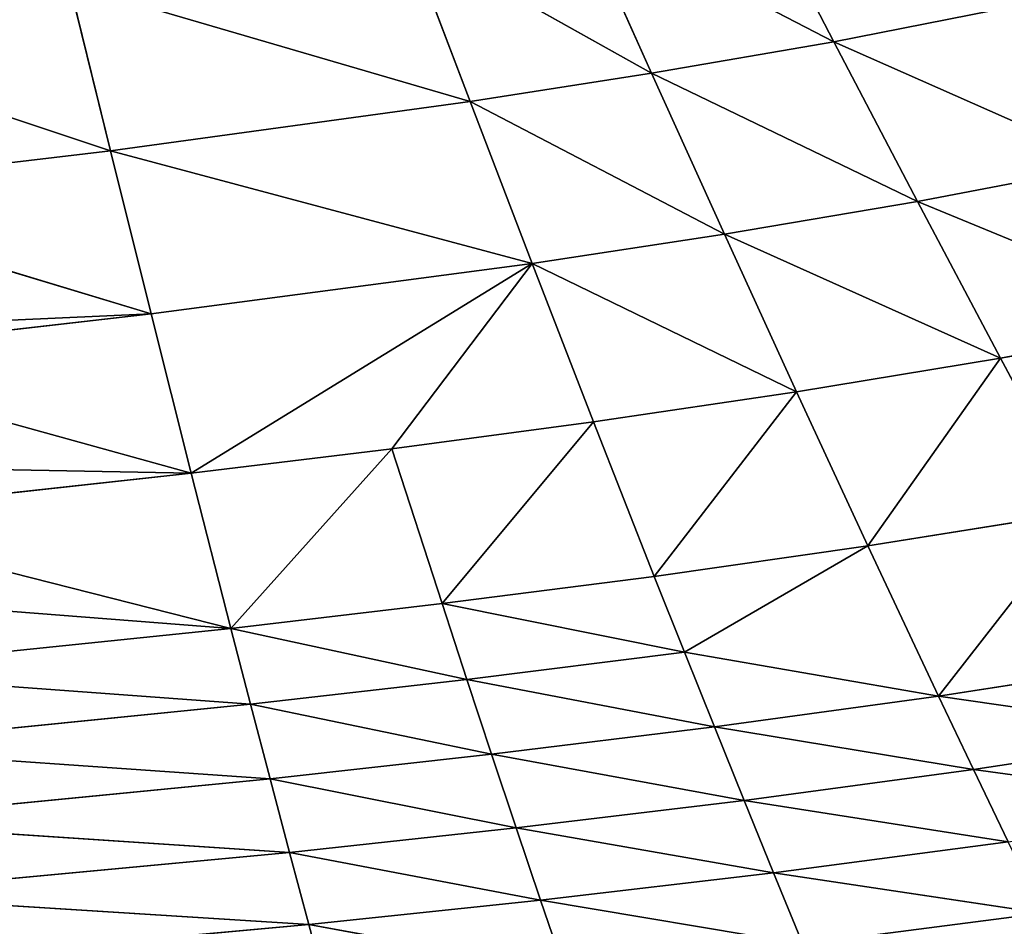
# Model space of a CAD drawing. Extents: x 0 to 605, y 0 to 400.
# Tile 747 of 1056: x 325 to 363, y 57 to 92. Entities that reach past the tile are written whole.
import ezdxf

# ---------------------------------------------------------------- set-up
doc = ezdxf.new("R2010")
doc.units = 0
doc.header["$LTSCALE"] = 25.4
doc.layers.get('0').update_dxf_attribs({"linetype": 'CONTINUOUS'})

# ---------------------------------------------------------------- blocks, each defined once
blk = doc.blocks.new('ATLANTA610_-_S_STL')
at = {"color": 0}
for p, q in [((336.521, 47.775, 342.764), (337.253, 49.421, 345.482)), ((336.521, 47.775, 342.764), (337.253, 49.421, 345.482)), ((336.521, 47.775, 342.764), (346.334, 49.011, 344.552)), ((336.521, 47.775, 342.764), (346.334, 49.011, 344.552)), ((345.407, 47.383, 341.826), (346.334, 49.011, 344.552)), ((345.407, 47.383, 341.826), (346.334, 49.011, 344.552)), ((318.807, 48.569, 344.369), (336.521, 47.775, 342.764)), ((318.807, 48.569, 344.369), (336.521, 47.775, 342.764)), ((345.407, 47.383, 341.826), (355.466, 48.605, 343.507)), ((345.407, 47.383, 341.826), (355.466, 48.605, 343.507)), ((354.344, 46.996, 340.776), (355.466, 48.605, 343.507)), ((354.344, 46.996, 340.776), (355.466, 48.605, 343.507)), ((355.466, 48.605, 343.507), (364.659, 48.206, 342.325)), ((355.466, 48.605, 343.507), (364.659, 48.206, 342.325)), ((354.344, 46.996, 340.776), (364.659, 48.206, 342.325)), ((354.344, 46.996, 340.776), (364.659, 48.206, 342.325)), ((336.521, 47.775, 342.764), (318.456, 46.974, 341.622)), ((336.521, 47.775, 342.764), (318.456, 46.974, 341.622)), ((336.521, 47.775, 342.764), (335.782, 46.217, 339.995)), ((336.521, 47.775, 342.764), (335.782, 46.217, 339.995)), ((336.521, 47.775, 342.764), (345.407, 47.383, 341.826)), ((336.521, 47.775, 342.764), (345.407, 47.383, 341.826)), ((345.407, 47.383, 341.826), (335.782, 46.217, 339.995)), ((345.407, 47.383, 341.826), (335.782, 46.217, 339.995)), ((345.407, 47.383, 341.826), (344.473, 45.844, 339.051)), ((345.407, 47.383, 341.826), (344.473, 45.844, 339.051)), ((345.407, 47.383, 341.826), (354.344, 46.996, 340.776)), ((345.407, 47.383, 341.826), (354.344, 46.996, 340.776)), ((335.782, 46.217, 339.995), (318.456, 46.974, 341.622)), ((335.782, 46.217, 339.995), (318.456, 46.974, 341.622)), ((354.344, 46.996, 340.776), (344.473, 45.844, 339.051)), ((354.344, 46.996, 340.776), (344.473, 45.844, 339.051)), ((354.344, 46.996, 340.776), (353.213, 45.476, 337.999)), ((354.344, 46.996, 340.776), (353.213, 45.476, 337.999)), ((354.344, 46.996, 340.776), (363.339, 46.616, 339.593)), ((354.344, 46.996, 340.776), (363.339, 46.616, 339.593)), ((363.339, 46.616, 339.593), (353.213, 45.476, 337.999)), ((363.339, 46.616, 339.593), (353.213, 45.476, 337.999)), ((363.339, 46.616, 339.593), (362.009, 45.115, 336.818)), ((363.339, 46.616, 339.593), (362.009, 45.115, 336.818)), ((318.103, 45.463, 338.821), (335.782, 46.217, 339.995)), ((318.103, 45.463, 338.821), (335.782, 46.217, 339.995)), ((335.038, 44.744, 337.178), (335.782, 46.217, 339.995)), ((335.038, 44.744, 337.178), (335.782, 46.217, 339.995)), ((344.473, 45.844, 339.051), (335.782, 46.217, 339.995)), ((344.473, 45.844, 339.051), (335.782, 46.217, 339.995)), ((372.38, 46.243, 338.237), (362.009, 45.115, 336.818)), ((372.38, 46.243, 338.237), (362.009, 45.115, 336.818)), ((335.038, 44.744, 337.178), (344.473, 45.844, 339.051)), ((335.038, 44.744, 337.178), (344.473, 45.844, 339.051)), ((343.532, 44.39, 336.23), (344.473, 45.844, 339.051)), ((343.532, 44.39, 336.23), (344.473, 45.844, 339.051)), ((353.213, 45.476, 337.999), (344.473, 45.844, 339.051)), ((353.213, 45.476, 337.999), (344.473, 45.844, 339.051)), ((318.103, 45.463, 338.821), (335.038, 44.744, 337.178)), ((318.103, 45.463, 338.821), (335.038, 44.744, 337.178)), ((343.532, 44.39, 336.23), (353.213, 45.476, 337.999)), ((343.532, 44.39, 336.23), (353.213, 45.476, 337.999)), ((352.073, 44.042, 335.178), (353.213, 45.476, 337.999)), ((352.073, 44.042, 335.178), (353.213, 45.476, 337.999)), ((362.009, 45.115, 336.818), (353.213, 45.476, 337.999)), ((362.009, 45.115, 336.818), (353.213, 45.476, 337.999)), ((352.073, 44.042, 335.178), (362.009, 45.115, 336.818)), ((352.073, 44.042, 335.178), (362.009, 45.115, 336.818)), ((360.67, 43.7, 334), (362.009, 45.115, 336.818)), ((360.67, 43.7, 334), (362.009, 45.115, 336.818)), ((370.85, 44.761, 335.468), (362.009, 45.115, 336.818)), ((370.85, 44.761, 335.468), (362.009, 45.115, 336.818)), ((317.746, 44.031, 335.969), (335.038, 44.744, 337.178)), ((317.746, 44.031, 335.969), (335.038, 44.744, 337.178)), ((334.288, 43.351, 334.313), (335.038, 44.744, 337.178)), ((334.288, 43.351, 334.313), (335.038, 44.744, 337.178)), ((335.038, 44.744, 337.178), (343.532, 44.39, 336.23)), ((335.038, 44.744, 337.178), (343.532, 44.39, 336.23)), ((360.67, 43.7, 334), (370.85, 44.761, 335.468)), ((360.67, 43.7, 334), (370.85, 44.761, 335.468)), ((334.288, 43.351, 334.313), (343.532, 44.39, 336.23)), ((334.288, 43.351, 334.313), (343.532, 44.39, 336.23)), ((342.584, 43.017, 333.364), (343.532, 44.39, 336.23)), ((342.584, 43.017, 333.364), (343.532, 44.39, 336.23)), ((343.532, 44.39, 336.23), (352.073, 44.042, 335.178)), ((343.532, 44.39, 336.23), (352.073, 44.042, 335.178)), ((334.288, 43.351, 334.313), (317.746, 44.031, 335.969)), ((334.288, 43.351, 334.313), (317.746, 44.031, 335.969)), ((342.584, 43.017, 333.364), (352.073, 44.042, 335.178)), ((342.584, 43.017, 333.364), (352.073, 44.042, 335.178)), ((350.926, 42.689, 332.313), (352.073, 44.042, 335.178)), ((350.926, 42.689, 332.313), (352.073, 44.042, 335.178)), ((352.073, 44.042, 335.178), (360.67, 43.7, 334)), ((352.073, 44.042, 335.178), (360.67, 43.7, 334)), ((350.926, 42.689, 332.313), (360.67, 43.7, 334)), ((350.926, 42.689, 332.313), (360.67, 43.7, 334)), ((357.964, 41.111, 328.244), (360.67, 43.7, 334)), ((357.964, 41.111, 328.244), (360.67, 43.7, 334)), ((360.67, 43.7, 334), (366.197, 40.815, 326.925)), ((360.67, 43.7, 334), (369.309, 43.365, 332.659)), ((360.67, 43.7, 334), (366.197, 40.815, 326.925)), ((360.67, 43.7, 334), (369.309, 43.365, 332.659)), ((317.387, 42.677, 333.068), (334.288, 43.351, 334.313)), ((317.387, 42.677, 333.068), (334.288, 43.351, 334.313)), ((333.533, 42.037, 331.404), (334.288, 43.351, 334.313)), ((333.533, 42.037, 331.404), (334.288, 43.351, 334.313)), ((342.584, 43.017, 333.364), (334.288, 43.351, 334.313)), ((342.584, 43.017, 333.364), (334.288, 43.351, 334.313)), ((317.387, 42.677, 333.068), (333.533, 42.037, 331.404)), ((317.387, 42.677, 333.068), (333.533, 42.037, 331.404)), ((333.533, 42.037, 331.404), (342.584, 43.017, 333.364)), ((333.533, 42.037, 331.404), (342.584, 43.017, 333.364)), ((341.63, 41.723, 330.455), (342.584, 43.017, 333.364)), ((341.63, 41.723, 330.455), (342.584, 43.017, 333.364)), ((341.63, 41.723, 330.455), (350.926, 42.689, 332.313)), ((341.63, 41.723, 330.455), (350.926, 42.689, 332.313)), ((350.926, 42.689, 332.313), (342.584, 43.017, 333.364)), ((350.926, 42.689, 332.313), (342.584, 43.017, 333.364)), ((349.771, 41.414, 329.408), (350.926, 42.689, 332.313)), ((349.771, 41.414, 329.408), (350.926, 42.689, 332.313)), ((357.964, 41.111, 328.244), (350.926, 42.689, 332.313)), ((357.964, 41.111, 328.244), (350.926, 42.689, 332.313)), ((316.662, 40.188, 327.123), (333.533, 42.037, 331.404)), ((316.662, 40.188, 327.123), (333.533, 42.037, 331.404)), ((332.009, 39.628, 325.456), (333.533, 42.037, 331.404)), ((332.009, 39.628, 325.456), (333.533, 42.037, 331.404)), ((333.533, 42.037, 331.404), (339.703, 39.353, 324.514)), ((333.533, 42.037, 331.404), (339.703, 39.353, 324.514)), ((333.533, 42.037, 331.404), (341.63, 41.723, 330.455)), ((333.533, 42.037, 331.404), (341.63, 41.723, 330.455)), ((341.63, 41.723, 330.455), (339.703, 39.353, 324.514)), ((341.63, 41.723, 330.455), (339.703, 39.353, 324.514)), ((341.63, 41.723, 330.455), (347.44, 39.083, 323.48)), ((341.63, 41.723, 330.455), (347.44, 39.083, 323.48)), ((341.63, 41.723, 330.455), (349.771, 41.414, 329.408)), ((341.63, 41.723, 330.455), (349.771, 41.414, 329.408)), ((349.771, 41.414, 329.408), (347.44, 39.083, 323.48)), ((349.771, 41.414, 329.408), (347.44, 39.083, 323.48)), ((349.771, 41.414, 329.408), (355.225, 38.819, 322.336)), ((349.771, 41.414, 329.408), (355.225, 38.819, 322.336)), ((349.771, 41.414, 329.408), (357.964, 41.111, 328.244)), ((349.771, 41.414, 329.408), (357.964, 41.111, 328.244)), ((355.225, 38.819, 322.336), (357.964, 41.111, 328.244)), ((355.225, 38.819, 322.336), (357.964, 41.111, 328.244)), ((363.048, 38.561, 321.047), (357.964, 41.111, 328.244)), ((357.964, 41.111, 328.244), (366.197, 40.815, 326.925)), ((357.964, 41.111, 328.244), (366.197, 40.815, 326.925)), ((363.048, 38.561, 321.047), (357.964, 41.111, 328.244)), ((363.048, 38.561, 321.047), (366.197, 40.815, 326.925)), ((363.048, 38.561, 321.047), (366.197, 40.815, 326.925)), ((316.662, 40.188, 327.123), (332.009, 39.628, 325.456)), ((316.662, 40.188, 327.123), (332.009, 39.628, 325.456)), ((315.928, 37.975, 321.001), (332.009, 39.628, 325.456)), ((315.928, 37.975, 321.001), (332.009, 39.628, 325.456)), ((330.467, 37.491, 319.347), (332.009, 39.628, 325.456)), ((330.467, 37.491, 319.347), (332.009, 39.628, 325.456)), ((345.083, 37.021, 317.406), (332.009, 39.628, 325.456)), ((332.009, 39.628, 325.456), (339.703, 39.353, 324.514)), ((345.083, 37.021, 317.406), (332.009, 39.628, 325.456)), ((332.009, 39.628, 325.456), (339.703, 39.353, 324.514)), ((339.703, 39.353, 324.514), (347.44, 39.083, 323.48)), ((345.083, 37.021, 317.406), (339.703, 39.353, 324.514)), ((345.083, 37.021, 317.406), (339.703, 39.353, 324.514)), ((339.703, 39.353, 324.514), (347.44, 39.083, 323.48)), ((347.44, 39.083, 323.48), (345.083, 37.021, 317.406)), ((347.44, 39.083, 323.48), (345.083, 37.021, 317.406)), ((347.44, 39.083, 323.48), (355.225, 38.819, 322.336)), ((347.44, 39.083, 323.48), (355.225, 38.819, 322.336)), ((355.225, 38.819, 322.336), (345.083, 37.021, 317.406)), ((355.225, 38.819, 322.336), (345.083, 37.021, 317.406)), ((355.225, 38.819, 322.336), (352.457, 36.793, 316.29)), ((355.225, 38.819, 322.336), (352.457, 36.793, 316.29)), ((352.457, 36.793, 316.29), (363.048, 38.561, 321.047)), ((352.457, 36.793, 316.29), (363.048, 38.561, 321.047)), ((355.225, 38.819, 322.336), (363.048, 38.561, 321.047)), ((355.225, 38.819, 322.336), (363.048, 38.561, 321.047)), ((359.866, 36.571, 315.038), (363.048, 38.561, 321.047)), ((359.866, 36.571, 315.038), (363.048, 38.561, 321.047)), ((363.048, 38.561, 321.047), (370.888, 38.31, 319.572)), ((363.048, 38.561, 321.047), (370.888, 38.31, 319.572)), ((359.866, 36.571, 315.038), (370.888, 38.31, 319.572)), ((359.866, 36.571, 315.038), (370.888, 38.31, 319.572)), ((315.928, 37.975, 321.001), (330.467, 37.491, 319.347)), ((315.928, 37.975, 321.001), (330.467, 37.491, 319.347)), ((315.187, 36.013, 314.715), (330.467, 37.491, 319.347)), ((315.187, 36.013, 314.715), (330.467, 37.491, 319.347)), ((328.909, 35.6, 313.09), (330.467, 37.491, 319.347)), ((328.909, 35.6, 313.09), (330.467, 37.491, 319.347)), ((330.467, 37.491, 319.347), (345.083, 37.021, 317.406)), ((330.467, 37.491, 319.347), (345.083, 37.021, 317.406)), ((328.909, 35.6, 313.09), (345.083, 37.021, 317.406)), ((328.909, 35.6, 313.09), (345.083, 37.021, 317.406)), ((345.083, 37.021, 317.406), (342.704, 35.199, 311.198)), ((345.083, 37.021, 317.406), (342.704, 35.199, 311.198)), ((352.457, 36.793, 316.29), (345.083, 37.021, 317.406)), ((352.457, 36.793, 316.29), (345.083, 37.021, 317.406)), ((352.457, 36.793, 316.29), (342.704, 35.199, 311.198)), ((352.457, 36.793, 316.29), (342.704, 35.199, 311.198)), ((352.457, 36.793, 316.29), (349.663, 35.005, 310.117)), ((352.457, 36.793, 316.29), (349.663, 35.005, 310.117)), ((352.457, 36.793, 316.29), (359.866, 36.571, 315.038)), ((352.457, 36.793, 316.29), (359.866, 36.571, 315.038)), ((349.663, 35.005, 310.117), (359.866, 36.571, 315.038)), ((349.663, 35.005, 310.117), (359.866, 36.571, 315.038)), ((356.655, 34.815, 308.908), (359.866, 36.571, 315.038)), ((356.655, 34.815, 308.908), (359.866, 36.571, 315.038)), ((356.655, 34.815, 308.908), (367.291, 36.355, 313.611)), ((356.655, 34.815, 308.908), (367.291, 36.355, 313.611)), ((359.866, 36.571, 315.038), (367.291, 36.355, 313.611)), ((359.866, 36.571, 315.038), (367.291, 36.355, 313.611)), ((315.187, 36.013, 314.715), (328.909, 35.6, 313.09)), ((315.187, 36.013, 314.715), (328.909, 35.6, 313.09)), ((314.439, 34.283, 308.277), (328.909, 35.6, 313.09)), ((314.439, 34.283, 308.277), (328.909, 35.6, 313.09)), ((327.338, 33.934, 306.696), (328.909, 35.6, 313.09)), ((327.338, 33.934, 306.696), (328.909, 35.6, 313.09)), ((328.909, 35.6, 313.09), (342.704, 35.199, 311.198)), ((328.909, 35.6, 313.09), (342.704, 35.199, 311.198)), ((327.338, 33.934, 306.696), (342.704, 35.199, 311.198)), ((327.338, 33.934, 306.696), (342.704, 35.199, 311.198)), ((342.704, 35.199, 311.198), (340.305, 33.596, 304.867)), ((342.704, 35.199, 311.198), (340.305, 33.596, 304.867)), ((349.663, 35.005, 310.117), (342.704, 35.199, 311.198)), ((349.663, 35.005, 310.117), (342.704, 35.199, 311.198)), ((349.663, 35.005, 310.117), (340.305, 33.596, 304.867)), ((349.663, 35.005, 310.117), (340.305, 33.596, 304.867)), ((349.663, 35.005, 310.117), (346.845, 33.432, 303.826)), ((349.663, 35.005, 310.117), (346.845, 33.432, 303.826)), ((346.845, 33.432, 303.826), (356.655, 34.815, 308.908)), ((346.845, 33.432, 303.826), (356.655, 34.815, 308.908)), ((349.663, 35.005, 310.117), (356.655, 34.815, 308.908)), ((349.663, 35.005, 310.117), (356.655, 34.815, 308.908)), ((353.417, 33.272, 302.667), (356.655, 34.815, 308.908)), ((353.417, 33.272, 302.667), (356.655, 34.815, 308.908)), ((356.655, 34.815, 308.908), (363.661, 34.631, 307.535)), ((356.655, 34.815, 308.908), (363.661, 34.631, 307.535))]:
    blk.add_line(p, q, dxfattribs=at)
mesh = blk.add_polyface(dxfattribs=at)
corners = [(365.967, 49.889, 345.01), (364.659, 48.206, 342.325), (355.466, 48.605, 343.507)]
mesh.append_faces([[corners[k] for k in face] for face in [(0, 1, 2)]], dxfattribs={"color": 0})
mesh = blk.add_polyface(dxfattribs=at)
corners = [(337.253, 49.421, 345.482), (336.521, 47.775, 342.764), (318.807, 48.569, 344.369)]
mesh.append_faces([[corners[k] for k in face] for face in [(0, 1, 2)]], dxfattribs={"color": 0})
mesh = blk.add_polyface(dxfattribs=at)
corners = [(337.253, 49.421, 345.482), (346.334, 49.011, 344.552), (336.521, 47.775, 342.764)]
mesh.append_faces([[corners[k] for k in face] for face in [(0, 1, 2)]], dxfattribs={"color": 0})
mesh = blk.add_polyface(dxfattribs=at)
corners = [(346.334, 49.011, 344.552), (345.407, 47.383, 341.826), (336.521, 47.775, 342.764)]
mesh.append_faces([[corners[k] for k in face] for face in [(0, 1, 2)]], dxfattribs={"color": 0})
mesh = blk.add_polyface(dxfattribs=at)
corners = [(346.334, 49.011, 344.552), (355.466, 48.605, 343.507), (345.407, 47.383, 341.826)]
mesh.append_faces([[corners[k] for k in face] for face in [(0, 1, 2)]], dxfattribs={"color": 0})
mesh = blk.add_polyface(dxfattribs=at)
corners = [(318.807, 48.569, 344.369), (336.521, 47.775, 342.764), (318.456, 46.974, 341.622)]
mesh.append_faces([[corners[k] for k in face] for face in [(0, 1, 2)]], dxfattribs={"color": 0})
mesh = blk.add_polyface(dxfattribs=at)
corners = [(355.466, 48.605, 343.507), (354.344, 46.996, 340.776), (345.407, 47.383, 341.826)]
mesh.append_faces([[corners[k] for k in face] for face in [(0, 1, 2)]], dxfattribs={"color": 0})
mesh = blk.add_polyface(dxfattribs=at)
corners = [(355.466, 48.605, 343.507), (364.659, 48.206, 342.325), (354.344, 46.996, 340.776)]
mesh.append_faces([[corners[k] for k in face] for face in [(0, 1, 2)]], dxfattribs={"color": 0})
mesh = blk.add_polyface(dxfattribs=at)
corners = [(364.659, 48.206, 342.325), (363.339, 46.616, 339.593), (354.344, 46.996, 340.776)]
mesh.append_faces([[corners[k] for k in face] for face in [(0, 1, 2)]], dxfattribs={"color": 0})
mesh = blk.add_polyface(dxfattribs=at)
corners = [(336.521, 47.775, 342.764), (335.782, 46.217, 339.995), (318.456, 46.974, 341.622)]
mesh.append_faces([[corners[k] for k in face] for face in [(0, 1, 2)]], dxfattribs={"color": 0})
mesh = blk.add_polyface(dxfattribs=at)
corners = [(336.521, 47.775, 342.764), (345.407, 47.383, 341.826), (335.782, 46.217, 339.995)]
mesh.append_faces([[corners[k] for k in face] for face in [(0, 1, 2)]], dxfattribs={"color": 0})
mesh = blk.add_polyface(dxfattribs=at)
corners = [(345.407, 47.383, 341.826), (344.473, 45.844, 339.051), (335.782, 46.217, 339.995)]
mesh.append_faces([[corners[k] for k in face] for face in [(0, 1, 2)]], dxfattribs={"color": 0})
mesh = blk.add_polyface(dxfattribs=at)
corners = [(345.407, 47.383, 341.826), (354.344, 46.996, 340.776), (344.473, 45.844, 339.051)]
mesh.append_faces([[corners[k] for k in face] for face in [(0, 1, 2)]], dxfattribs={"color": 0})
mesh = blk.add_polyface(dxfattribs=at)
corners = [(318.456, 46.974, 341.622), (335.782, 46.217, 339.995), (318.103, 45.463, 338.821)]
mesh.append_faces([[corners[k] for k in face] for face in [(0, 1, 2)]], dxfattribs={"color": 0})
mesh = blk.add_polyface(dxfattribs=at)
corners = [(354.344, 46.996, 340.776), (353.213, 45.476, 337.999), (344.473, 45.844, 339.051)]
mesh.append_faces([[corners[k] for k in face] for face in [(0, 1, 2)]], dxfattribs={"color": 0})
mesh = blk.add_polyface(dxfattribs=at)
corners = [(354.344, 46.996, 340.776), (363.339, 46.616, 339.593), (353.213, 45.476, 337.999)]
mesh.append_faces([[corners[k] for k in face] for face in [(0, 1, 2)]], dxfattribs={"color": 0})
mesh = blk.add_polyface(dxfattribs=at)
corners = [(363.339, 46.616, 339.593), (362.009, 45.115, 336.818), (353.213, 45.476, 337.999)]
mesh.append_faces([[corners[k] for k in face] for face in [(0, 1, 2)]], dxfattribs={"color": 0})
mesh = blk.add_polyface(dxfattribs=at)
corners = [(363.339, 46.616, 339.593), (372.38, 46.243, 338.237), (362.009, 45.115, 336.818)]
mesh.append_faces([[corners[k] for k in face] for face in [(0, 1, 2)]], dxfattribs={"color": 0})
mesh = blk.add_polyface(dxfattribs=at)
corners = [(335.782, 46.217, 339.995), (335.038, 44.744, 337.178), (318.103, 45.463, 338.821)]
mesh.append_faces([[corners[k] for k in face] for face in [(0, 1, 2)]], dxfattribs={"color": 0})
mesh = blk.add_polyface(dxfattribs=at)
corners = [(335.782, 46.217, 339.995), (344.473, 45.844, 339.051), (335.038, 44.744, 337.178)]
mesh.append_faces([[corners[k] for k in face] for face in [(0, 1, 2)]], dxfattribs={"color": 0})
mesh = blk.add_polyface(dxfattribs=at)
corners = [(372.38, 46.243, 338.237), (370.85, 44.761, 335.468), (362.009, 45.115, 336.818)]
mesh.append_faces([[corners[k] for k in face] for face in [(0, 1, 2)]], dxfattribs={"color": 0})
mesh = blk.add_polyface(dxfattribs=at)
corners = [(344.473, 45.844, 339.051), (343.532, 44.39, 336.23), (335.038, 44.744, 337.178)]
mesh.append_faces([[corners[k] for k in face] for face in [(0, 1, 2)]], dxfattribs={"color": 0})
mesh = blk.add_polyface(dxfattribs=at)
corners = [(344.473, 45.844, 339.051), (353.213, 45.476, 337.999), (343.532, 44.39, 336.23)]
mesh.append_faces([[corners[k] for k in face] for face in [(0, 1, 2)]], dxfattribs={"color": 0})
mesh = blk.add_polyface(dxfattribs=at)
corners = [(318.103, 45.463, 338.821), (335.038, 44.744, 337.178), (317.746, 44.031, 335.969)]
mesh.append_faces([[corners[k] for k in face] for face in [(0, 1, 2)]], dxfattribs={"color": 0})
mesh = blk.add_polyface(dxfattribs=at)
corners = [(353.213, 45.476, 337.999), (352.073, 44.042, 335.178), (343.532, 44.39, 336.23)]
mesh.append_faces([[corners[k] for k in face] for face in [(0, 1, 2)]], dxfattribs={"color": 0})
mesh = blk.add_polyface(dxfattribs=at)
corners = [(353.213, 45.476, 337.999), (362.009, 45.115, 336.818), (352.073, 44.042, 335.178)]
mesh.append_faces([[corners[k] for k in face] for face in [(0, 1, 2)]], dxfattribs={"color": 0})
mesh = blk.add_polyface(dxfattribs=at)
corners = [(362.009, 45.115, 336.818), (360.67, 43.7, 334), (352.073, 44.042, 335.178)]
mesh.append_faces([[corners[k] for k in face] for face in [(0, 1, 2)]], dxfattribs={"color": 0})
mesh = blk.add_polyface(dxfattribs=at)
corners = [(362.009, 45.115, 336.818), (370.85, 44.761, 335.468), (360.67, 43.7, 334)]
mesh.append_faces([[corners[k] for k in face] for face in [(0, 1, 2)]], dxfattribs={"color": 0})
mesh = blk.add_polyface(dxfattribs=at)
corners = [(335.038, 44.744, 337.178), (334.288, 43.351, 334.313), (317.746, 44.031, 335.969)]
mesh.append_faces([[corners[k] for k in face] for face in [(0, 1, 2)]], dxfattribs={"color": 0})
mesh = blk.add_polyface(dxfattribs=at)
corners = [(335.038, 44.744, 337.178), (343.532, 44.39, 336.23), (334.288, 43.351, 334.313)]
mesh.append_faces([[corners[k] for k in face] for face in [(0, 1, 2)]], dxfattribs={"color": 0})
mesh = blk.add_polyface(dxfattribs=at)
corners = [(370.85, 44.761, 335.468), (369.309, 43.365, 332.659), (360.67, 43.7, 334)]
mesh.append_faces([[corners[k] for k in face] for face in [(0, 1, 2)]], dxfattribs={"color": 0})
mesh = blk.add_polyface(dxfattribs=at)
corners = [(343.532, 44.39, 336.23), (342.584, 43.017, 333.364), (334.288, 43.351, 334.313)]
mesh.append_faces([[corners[k] for k in face] for face in [(0, 1, 2)]], dxfattribs={"color": 0})
mesh = blk.add_polyface(dxfattribs=at)
corners = [(343.532, 44.39, 336.23), (352.073, 44.042, 335.178), (342.584, 43.017, 333.364)]
mesh.append_faces([[corners[k] for k in face] for face in [(0, 1, 2)]], dxfattribs={"color": 0})
mesh = blk.add_polyface(dxfattribs=at)
corners = [(317.746, 44.031, 335.969), (334.288, 43.351, 334.313), (317.387, 42.677, 333.068)]
mesh.append_faces([[corners[k] for k in face] for face in [(0, 1, 2)]], dxfattribs={"color": 0})
mesh = blk.add_polyface(dxfattribs=at)
corners = [(352.073, 44.042, 335.178), (350.926, 42.689, 332.313), (342.584, 43.017, 333.364)]
mesh.append_faces([[corners[k] for k in face] for face in [(0, 1, 2)]], dxfattribs={"color": 0})
mesh = blk.add_polyface(dxfattribs=at)
corners = [(352.073, 44.042, 335.178), (360.67, 43.7, 334), (350.926, 42.689, 332.313)]
mesh.append_faces([[corners[k] for k in face] for face in [(0, 1, 2)]], dxfattribs={"color": 0})
mesh = blk.add_polyface(dxfattribs=at)
corners = [(360.67, 43.7, 334), (357.964, 41.111, 328.244), (350.926, 42.689, 332.313)]
mesh.append_faces([[corners[k] for k in face] for face in [(0, 1, 2)]], dxfattribs={"color": 0})
mesh = blk.add_polyface(dxfattribs=at)
corners = [(360.67, 43.7, 334), (366.197, 40.815, 326.925), (357.964, 41.111, 328.244)]
mesh.append_faces([[corners[k] for k in face] for face in [(0, 1, 2)]], dxfattribs={"color": 0})
mesh = blk.add_polyface(dxfattribs=at)
corners = [(360.67, 43.7, 334), (369.309, 43.365, 332.659), (366.197, 40.815, 326.925)]
mesh.append_faces([[corners[k] for k in face] for face in [(0, 1, 2)]], dxfattribs={"color": 0})
mesh = blk.add_polyface(dxfattribs=at)
corners = [(334.288, 43.351, 334.313), (333.533, 42.037, 331.404), (317.387, 42.677, 333.068)]
mesh.append_faces([[corners[k] for k in face] for face in [(0, 1, 2)]], dxfattribs={"color": 0})
mesh = blk.add_polyface(dxfattribs=at)
corners = [(334.288, 43.351, 334.313), (342.584, 43.017, 333.364), (333.533, 42.037, 331.404)]
mesh.append_faces([[corners[k] for k in face] for face in [(0, 1, 2)]], dxfattribs={"color": 0})
mesh = blk.add_polyface(dxfattribs=at)
corners = [(302.698, 40.926, 329.01), (333.533, 42.037, 331.404), (316.662, 40.188, 327.123), (317.387, 42.677, 333.068)]
mesh.append_faces([[corners[k] for k in face] for face in [(0, 1, 2), (1, 0, 3)]], dxfattribs={"vtx0": -1, "color": 0})
mesh = blk.add_polyface(dxfattribs=at)
corners = [(342.584, 43.017, 333.364), (341.63, 41.723, 330.455), (333.533, 42.037, 331.404)]
mesh.append_faces([[corners[k] for k in face] for face in [(0, 1, 2)]], dxfattribs={"color": 0})
mesh = blk.add_polyface(dxfattribs=at)
corners = [(342.584, 43.017, 333.364), (350.926, 42.689, 332.313), (341.63, 41.723, 330.455)]
mesh.append_faces([[corners[k] for k in face] for face in [(0, 1, 2)]], dxfattribs={"color": 0})
mesh = blk.add_polyface(dxfattribs=at)
corners = [(350.926, 42.689, 332.313), (349.771, 41.414, 329.408), (341.63, 41.723, 330.455)]
mesh.append_faces([[corners[k] for k in face] for face in [(0, 1, 2)]], dxfattribs={"color": 0})
mesh = blk.add_polyface(dxfattribs=at)
corners = [(350.926, 42.689, 332.313), (357.964, 41.111, 328.244), (349.771, 41.414, 329.408)]
mesh.append_faces([[corners[k] for k in face] for face in [(0, 1, 2)]], dxfattribs={"color": 0})
mesh = blk.add_polyface(dxfattribs=at)
corners = [(333.533, 42.037, 331.404), (332.009, 39.628, 325.456), (316.662, 40.188, 327.123)]
mesh.append_faces([[corners[k] for k in face] for face in [(0, 1, 2)]], dxfattribs={"color": 0})
mesh = blk.add_polyface(dxfattribs=at)
corners = [(333.533, 42.037, 331.404), (339.703, 39.353, 324.514), (332.009, 39.628, 325.456)]
mesh.append_faces([[corners[k] for k in face] for face in [(0, 1, 2)]], dxfattribs={"color": 0})
mesh = blk.add_polyface(dxfattribs=at)
corners = [(333.533, 42.037, 331.404), (341.63, 41.723, 330.455), (339.703, 39.353, 324.514)]
mesh.append_faces([[corners[k] for k in face] for face in [(0, 1, 2)]], dxfattribs={"color": 0})
mesh = blk.add_polyface(dxfattribs=at)
corners = [(341.63, 41.723, 330.455), (347.44, 39.083, 323.48), (339.703, 39.353, 324.514)]
mesh.append_faces([[corners[k] for k in face] for face in [(0, 1, 2)]], dxfattribs={"color": 0})
mesh = blk.add_polyface(dxfattribs=at)
corners = [(341.63, 41.723, 330.455), (349.771, 41.414, 329.408), (347.44, 39.083, 323.48)]
mesh.append_faces([[corners[k] for k in face] for face in [(0, 1, 2)]], dxfattribs={"color": 0})
mesh = blk.add_polyface(dxfattribs=at)
corners = [(349.771, 41.414, 329.408), (355.225, 38.819, 322.336), (347.44, 39.083, 323.48)]
mesh.append_faces([[corners[k] for k in face] for face in [(0, 1, 2)]], dxfattribs={"color": 0})
mesh = blk.add_polyface(dxfattribs=at)
corners = [(349.771, 41.414, 329.408), (357.964, 41.111, 328.244), (355.225, 38.819, 322.336)]
mesh.append_faces([[corners[k] for k in face] for face in [(0, 1, 2)]], dxfattribs={"color": 0})
mesh = blk.add_polyface(dxfattribs=at)
corners = [(357.964, 41.111, 328.244), (363.048, 38.561, 321.047), (355.225, 38.819, 322.336)]
mesh.append_faces([[corners[k] for k in face] for face in [(0, 1, 2)]], dxfattribs={"color": 0})
mesh = blk.add_polyface(dxfattribs=at)
corners = [(357.964, 41.111, 328.244), (366.197, 40.815, 326.925), (363.048, 38.561, 321.047)]
mesh.append_faces([[corners[k] for k in face] for face in [(0, 1, 2)]], dxfattribs={"color": 0})
mesh = blk.add_polyface(dxfattribs=at)
corners = [(366.197, 40.815, 326.925), (370.888, 38.31, 319.572), (363.048, 38.561, 321.047)]
mesh.append_faces([[corners[k] for k in face] for face in [(0, 1, 2)]], dxfattribs={"color": 0})
mesh = blk.add_polyface(dxfattribs=at)
corners = [(302.698, 39.334, 324.899), (332.009, 39.628, 325.456), (315.928, 37.975, 321.001), (316.662, 40.188, 327.123)]
mesh.append_faces([[corners[k] for k in face] for face in [(0, 1, 2), (1, 0, 3)]], dxfattribs={"vtx0": -1, "color": 0})
mesh = blk.add_polyface(dxfattribs=at)
corners = [(332.009, 39.628, 325.456), (330.467, 37.491, 319.347), (315.928, 37.975, 321.001)]
mesh.append_faces([[corners[k] for k in face] for face in [(0, 1, 2)]], dxfattribs={"color": 0})
mesh = blk.add_polyface(dxfattribs=at)
corners = [(332.009, 39.628, 325.456), (345.083, 37.021, 317.406), (330.467, 37.491, 319.347)]
mesh.append_faces([[corners[k] for k in face] for face in [(0, 1, 2)]], dxfattribs={"color": 0})
mesh = blk.add_polyface(dxfattribs=at)
corners = [(332.009, 39.628, 325.456), (339.703, 39.353, 324.514), (345.083, 37.021, 317.406)]
mesh.append_faces([[corners[k] for k in face] for face in [(0, 1, 2)]], dxfattribs={"color": 0})
mesh = blk.add_polyface(dxfattribs=at)
corners = [(339.703, 39.353, 324.514), (347.44, 39.083, 323.48), (345.083, 37.021, 317.406)]
mesh.append_faces([[corners[k] for k in face] for face in [(0, 1, 2)]], dxfattribs={"color": 0})
mesh = blk.add_polyface(dxfattribs=at)
corners = [(347.44, 39.083, 323.48), (355.225, 38.819, 322.336), (345.083, 37.021, 317.406)]
mesh.append_faces([[corners[k] for k in face] for face in [(0, 1, 2)]], dxfattribs={"color": 0})
mesh = blk.add_polyface(dxfattribs=at)
corners = [(355.225, 38.819, 322.336), (352.457, 36.793, 316.29), (345.083, 37.021, 317.406)]
mesh.append_faces([[corners[k] for k in face] for face in [(0, 1, 2)]], dxfattribs={"color": 0})
mesh = blk.add_polyface(dxfattribs=at)
corners = [(355.225, 38.819, 322.336), (363.048, 38.561, 321.047), (352.457, 36.793, 316.29)]
mesh.append_faces([[corners[k] for k in face] for face in [(0, 1, 2)]], dxfattribs={"color": 0})
mesh = blk.add_polyface(dxfattribs=at)
corners = [(363.048, 38.561, 321.047), (359.866, 36.571, 315.038), (352.457, 36.793, 316.29)]
mesh.append_faces([[corners[k] for k in face] for face in [(0, 1, 2)]], dxfattribs={"color": 0})
mesh = blk.add_polyface(dxfattribs=at)
corners = [(363.048, 38.561, 321.047), (370.888, 38.31, 319.572), (359.866, 36.571, 315.038)]
mesh.append_faces([[corners[k] for k in face] for face in [(0, 1, 2)]], dxfattribs={"color": 0})
mesh = blk.add_polyface(dxfattribs=at)
corners = [(370.888, 38.31, 319.572), (367.291, 36.355, 313.611), (359.866, 36.571, 315.038)]
mesh.append_faces([[corners[k] for k in face] for face in [(0, 1, 2)]], dxfattribs={"color": 0})
mesh = blk.add_polyface(dxfattribs=at)
corners = [(302.698, 37.827, 320.592), (330.467, 37.491, 319.347), (315.187, 36.013, 314.715), (315.928, 37.975, 321.001)]
mesh.append_faces([[corners[k] for k in face] for face in [(0, 1, 2), (1, 0, 3)]], dxfattribs={"vtx0": -1, "color": 0})
mesh = blk.add_polyface(dxfattribs=at)
corners = [(330.467, 37.491, 319.347), (328.909, 35.6, 313.09), (315.187, 36.013, 314.715)]
mesh.append_faces([[corners[k] for k in face] for face in [(0, 1, 2)]], dxfattribs={"color": 0})
mesh = blk.add_polyface(dxfattribs=at)
corners = [(330.467, 37.491, 319.347), (345.083, 37.021, 317.406), (328.909, 35.6, 313.09)]
mesh.append_faces([[corners[k] for k in face] for face in [(0, 1, 2)]], dxfattribs={"color": 0})
mesh = blk.add_polyface(dxfattribs=at)
corners = [(345.083, 37.021, 317.406), (342.704, 35.199, 311.198), (328.909, 35.6, 313.09)]
mesh.append_faces([[corners[k] for k in face] for face in [(0, 1, 2)]], dxfattribs={"color": 0})
mesh = blk.add_polyface(dxfattribs=at)
corners = [(345.083, 37.021, 317.406), (352.457, 36.793, 316.29), (342.704, 35.199, 311.198)]
mesh.append_faces([[corners[k] for k in face] for face in [(0, 1, 2)]], dxfattribs={"color": 0})
mesh = blk.add_polyface(dxfattribs=at)
corners = [(352.457, 36.793, 316.29), (349.663, 35.005, 310.117), (342.704, 35.199, 311.198)]
mesh.append_faces([[corners[k] for k in face] for face in [(0, 1, 2)]], dxfattribs={"color": 0})
mesh = blk.add_polyface(dxfattribs=at)
corners = [(352.457, 36.793, 316.29), (359.866, 36.571, 315.038), (349.663, 35.005, 310.117)]
mesh.append_faces([[corners[k] for k in face] for face in [(0, 1, 2)]], dxfattribs={"color": 0})
mesh = blk.add_polyface(dxfattribs=at)
corners = [(359.866, 36.571, 315.038), (356.655, 34.815, 308.908), (349.663, 35.005, 310.117)]
mesh.append_faces([[corners[k] for k in face] for face in [(0, 1, 2)]], dxfattribs={"color": 0})
mesh = blk.add_polyface(dxfattribs=at)
corners = [(359.866, 36.571, 315.038), (367.291, 36.355, 313.611), (356.655, 34.815, 308.908)]
mesh.append_faces([[corners[k] for k in face] for face in [(0, 1, 2)]], dxfattribs={"color": 0})
mesh = blk.add_polyface(dxfattribs=at)
corners = [(367.291, 36.355, 313.611), (363.661, 34.631, 307.535), (356.655, 34.815, 308.908)]
mesh.append_faces([[corners[k] for k in face] for face in [(0, 1, 2)]], dxfattribs={"color": 0})
mesh = blk.add_polyface(dxfattribs=at)
corners = [(315.187, 36.013, 314.715), (328.909, 35.6, 313.09), (314.439, 34.283, 308.277)]
mesh.append_faces([[corners[k] for k in face] for face in [(0, 1, 2)]], dxfattribs={"color": 0})
mesh = blk.add_polyface(dxfattribs=at)
corners = [(328.909, 35.6, 313.09), (327.338, 33.934, 306.696), (314.439, 34.283, 308.277)]
mesh.append_faces([[corners[k] for k in face] for face in [(0, 1, 2)]], dxfattribs={"color": 0})
mesh = blk.add_polyface(dxfattribs=at)
corners = [(328.909, 35.6, 313.09), (342.704, 35.199, 311.198), (327.338, 33.934, 306.696)]
mesh.append_faces([[corners[k] for k in face] for face in [(0, 1, 2)]], dxfattribs={"color": 0})
mesh = blk.add_polyface(dxfattribs=at)
corners = [(342.704, 35.199, 311.198), (340.305, 33.596, 304.867), (327.338, 33.934, 306.696)]
mesh.append_faces([[corners[k] for k in face] for face in [(0, 1, 2)]], dxfattribs={"color": 0})
mesh = blk.add_polyface(dxfattribs=at)
corners = [(342.704, 35.199, 311.198), (349.663, 35.005, 310.117), (340.305, 33.596, 304.867)]
mesh.append_faces([[corners[k] for k in face] for face in [(0, 1, 2)]], dxfattribs={"color": 0})
mesh = blk.add_polyface(dxfattribs=at)
corners = [(349.663, 35.005, 310.117), (346.845, 33.432, 303.826), (340.305, 33.596, 304.867)]
mesh.append_faces([[corners[k] for k in face] for face in [(0, 1, 2)]], dxfattribs={"color": 0})
mesh = blk.add_polyface(dxfattribs=at)
corners = [(349.663, 35.005, 310.117), (356.655, 34.815, 308.908), (346.845, 33.432, 303.826)]
mesh.append_faces([[corners[k] for k in face] for face in [(0, 1, 2)]], dxfattribs={"color": 0})
mesh = blk.add_polyface(dxfattribs=at)
corners = [(356.655, 34.815, 308.908), (353.417, 33.272, 302.667), (346.845, 33.432, 303.826)]
mesh.append_faces([[corners[k] for k in face] for face in [(0, 1, 2)]], dxfattribs={"color": 0})
mesh = blk.add_polyface(dxfattribs=at)
corners = [(356.655, 34.815, 308.908), (363.661, 34.631, 307.535), (353.417, 33.272, 302.667)]
mesh.append_faces([[corners[k] for k in face] for face in [(0, 1, 2)]], dxfattribs={"color": 0})
mesh = blk.add_polyface(dxfattribs=at)
corners = [(314.439, 34.283, 308.277), (327.338, 33.934, 306.696), (313.685, 32.764, 301.7)]
mesh.append_faces([[corners[k] for k in face] for face in [(0, 1, 2)]], dxfattribs={"color": 0})

msp = doc.modelspace()

# ---------------------------------------------------------------- block references
at = {"color": 254, "extrusion": (0, -1, 5.55112e-17)}
msp.add_blockref('ATLANTA610_-_S_STL', (-0.269, -0.066, -399.883), dxfattribs=at)

doc.saveas('drawing.dxf')
